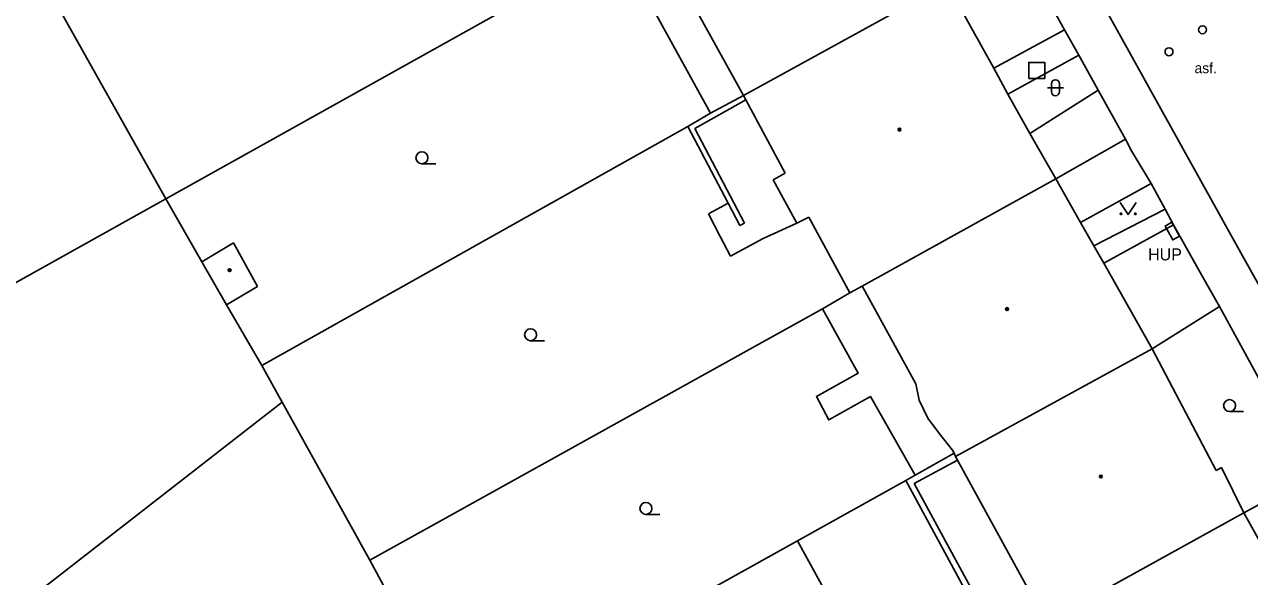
# Model space of a CAD drawing. Extents: x -600391 to -599491, y -1160176 to -1159402.
# Drawn here: x -600309.6 to -600232.8, y -1159913 to -1159878.4 of the extents above; entities that cross this region are included whole.
import ezdxf

# ---------------------------------------------------------------- set-up
doc = ezdxf.new("R2010")
doc.units = 0
for name, color, linetype in [('Level 10', 7, 'Continuous'), ('Level 11', 7, 'Continuous'), ('Level 24', 7, 'Continuous'), ('Level 26', 7, 'Continuous'), ('Level 28', 7, 'Continuous'), ('Level 31', 7, 'Continuous'), ('Level 36', 7, 'Continuous'), ('Level 39', 7, 'Continuous'), ('Level 40', 7, 'Continuous'), ('Level 41', 7, 'Continuous'), ('Level 5', 7, 'Continuous'), ('Level 51', 7, 'Continuous'), ('Level 52', 7, 'Continuous'), ('Level 7', 7, 'Continuous'), ('Level 8', 7, 'Continuous')]:
    doc.layers.add(name, color=color, linetype=linetype)

msp = doc.modelspace()

# ---------------------------------------------------------------- linework, layer by layer
at = {"layer": 'Level 10'}
msp.add_lwpolyline([(-600220.17, -1159916.28), (-600233.36, -1159892.71), (-600244.78, -1159872.16)], dxfattribs=at)
at = {"layer": 'Level 11'}
for points in [[(-600248.85, -1159881.15), (-600244.41, -1159878.73)], [(-600247.96, -1159882.77), (-600243.53, -1159880.32)], [(-600246.6, -1159885.23), (-600242.31, -1159882.52)], [(-600243.41, -1159890.82), (-600238.98, -1159888.37)], [(-600242.59, -1159892.27), (-600238.11, -1159889.98)], [(-600241.96, -1159893.37), (-600237.58, -1159890.97)]]:
    msp.add_lwpolyline(points, dxfattribs=at)
at = {"layer": 'Level 24'}
msp.add_lwpolyline([(-600237.69, -1159890.8), (-600237.21, -1159891.68), (-600237.64, -1159891.91), (-600238.12, -1159891.04), (-600237.69, -1159890.8)], dxfattribs=at)
at = {"layer": 'Level 26'}
msp.add_lwpolyline([(-600246.66, -1159881.78), (-600245.66, -1159881.78), (-600245.66, -1159880.78), (-600246.66, -1159880.78)], close=True, dxfattribs=at)
at = {"layer": 'Level 28'}
msp.add_circle((-600235.77, -1159878.73), 0.25, dxfattribs=at)
at = {"layer": 'Level 31'}
msp.add_circle((-600237.87, -1159880.11), 0.25, dxfattribs=at)
at = {"layer": 'Level 36'}
for p, q in [((-600245.486, -1159882.366), (-600244.486, -1159882.366)), ((-600245.236, -1159882.116), (-600245.236, -1159882.616)), ((-600244.736, -1159882.116), (-600244.736, -1159882.616)), ((-600284.69, -1159887.135), (-600283.815, -1159887.135)), ((-600277.88, -1159898.225), (-600277.005, -1159898.225)), ((-600234.07, -1159902.665), (-600233.195, -1159902.665)), ((-600270.65, -1159909.105), (-600269.775, -1159909.105))]:
    msp.add_line(p, q, dxfattribs=at)
msp.add_lwpolyline([(-600240.93, -1159889.57), (-600240.43, -1159890.32), (-600239.93, -1159889.57)], dxfattribs=at)
for centre, radius in [((-600284.69, -1159886.76), 0.375), ((-600240.88, -1159890.27), 0.05), ((-600239.981, -1159890.27), 0.05), ((-600277.88, -1159897.85), 0.375), ((-600234.07, -1159902.29), 0.375), ((-600270.65, -1159908.73), 0.375)]:
    msp.add_circle(centre, radius, dxfattribs=at)
for centre, start, end in [((-600244.986, -1159882.116), 0, 180), ((-600244.986, -1159882.616), 180, 0)]:
    msp.add_arc(centre, 0.25, start, end, dxfattribs=at)
at = {"layer": 'Level 39'}
for centre, radius in [((-600254.76, -1159884.99), 0.09), ((-600254.76, -1159884.99), 0.0398), ((-600296.74, -1159893.8), 0.09), ((-600296.74, -1159893.8), 0.09), ((-600296.74, -1159893.8), 0.0398), ((-600296.74, -1159893.8), 0.0398), ((-600248.02, -1159896.24), 0.09), ((-600248.02, -1159896.24), 0.0398), ((-600242.14, -1159906.73), 0.09), ((-600242.14, -1159906.73), 0.0398)]:
    msp.add_circle(centre, radius, dxfattribs=at)
at = {"layer": 'Level 5'}
for points in [[(-600264.54, -1159882.86), (-600270.35, -1159872.34)], [(-600251.8, -1159875.84), (-600264.54, -1159882.86)], [(-600251.8, -1159875.84), (-600248.85, -1159881.15)], [(-600248.85, -1159881.15), (-600247.96, -1159882.77)], [(-600264.39, -1159883.13), (-600264.54, -1159882.86)], [(-600261.92, -1159887.73), (-600264.39, -1159883.13)], [(-600247.96, -1159882.77), (-600246.6, -1159885.23)], [(-600246.6, -1159885.23), (-600244.97, -1159888.08)], [(-600262.68, -1159888.14), (-600261.92, -1159887.73)], [(-600261.19, -1159890.85), (-600262.68, -1159888.14)], [(-600257.09, -1159894.8), (-600244.97, -1159888.08)], [(-600244.97, -1159888.08), (-600243.41, -1159890.82)], [(-600260.44, -1159890.48), (-600261.19, -1159890.85)], [(-600257.87, -1159895.23), (-600260.44, -1159890.48)], [(-600243.41, -1159890.82), (-600242.59, -1159892.27)], [(-600242.59, -1159892.27), (-600241.96, -1159893.37)], [(-600241.96, -1159893.37), (-600238.92, -1159898.73)], [(-600257.09, -1159894.8), (-600257.87, -1159895.23)], [(-600256.91, -1159895.14), (-600257.09, -1159894.8)], [(-600253.73, -1159900.93), (-600256.91, -1159895.14)], [(-600251.25, -1159905.47), (-600238.92, -1159898.73)], [(-600238.92, -1159898.73), (-600234.91, -1159906.35)], [(-600253.52, -1159901.95), (-600253.73, -1159900.93)], [(-600252.99, -1159903.07), (-600253.52, -1159901.95)], [(-600252.25, -1159904.06), (-600252.99, -1159903.07)], [(-600251.43, -1159905.08), (-600252.25, -1159904.06)], [(-600251.25, -1159905.47), (-600251.34, -1159905.28), (-600251.43, -1159905.08)], [(-600251.13, -1159905.7), (-600251.25, -1159905.47)], [(-600245.73, -1159915.55), (-600245.8, -1159915.43), (-600251.13, -1159905.7)], [(-600234.91, -1159906.35), (-600234.58, -1159906.16)], [(-600234.58, -1159906.16), (-600233.17, -1159909.02)], [(-600244.58, -1159915.32), (-600233.17, -1159909.02)], [(-600233.17, -1159909.02), (-600228.82, -1159916.82)]]:
    msp.add_lwpolyline(points, dxfattribs=at)
at = {"layer": 'Level 51'}
for points in [[(-600271.67, -1159874.72), (-600266.6, -1159883.96)], [(-600300.73, -1159889.34), (-600307.98, -1159876.39)], [(-600279.76, -1159877.63), (-600300.73, -1159889.34)], [(-600264.39, -1159883.13), (-600267.58, -1159884.93)], [(-600264.54, -1159882.86), (-600266.6, -1159883.96)], [(-600266.6, -1159883.96), (-600268.03, -1159884.8)], [(-600268.03, -1159884.8), (-600294.72, -1159899.77)], [(-600265.49, -1159889.6), (-600268.03, -1159884.8)], [(-600267.58, -1159884.93), (-600264.47, -1159890.85)], [(-600300.73, -1159889.34), (-600321.66, -1159901)], [(-600300.73, -1159889.34), (-600298.48, -1159893.28)], [(-600266.73, -1159890.28), (-600265.49, -1159889.6)], [(-600266, -1159891.69), (-600266.73, -1159890.28)], [(-600264.76, -1159891.01), (-600265.49, -1159889.6)], [(-600264.76, -1159891.01), (-600264.47, -1159890.85)], [(-600261.19, -1159890.85), (-600263.31, -1159891.81)], [(-600265.35, -1159892.93), (-600266, -1159891.69)], [(-600263.31, -1159891.81), (-600265.35, -1159892.93)], [(-600257.87, -1159895.23), (-600259.59, -1159896.22)], [(-600296.94, -1159895.97), (-600294.72, -1159899.77)], [(-600259.59, -1159896.22), (-600287.96, -1159911.98)], [(-600253.78, -1159906.65), (-600256.49, -1159901.87), (-600256.58, -1159901.71), (-600259.19, -1159903.19), (-600259.97, -1159901.72), (-600257.35, -1159900.26), (-600259.59, -1159896.22)], [(-600294.72, -1159899.77), (-600293.45, -1159902.08)], [(-600293.45, -1159902.08), (-600314.74, -1159918.62)], [(-600287.96, -1159911.98), (-600293.45, -1159902.08)], [(-600251.34, -1159905.28), (-600253.78, -1159906.65)], [(-600253.85, -1159907.17), (-600251.13, -1159905.7)], [(-600254.37, -1159906.98), (-600261.15, -1159910.76)], [(-600253.78, -1159906.65), (-600254.37, -1159906.98)], [(-600254.37, -1159906.98), (-600249.34, -1159916.24)], [(-600249.01, -1159916.05), (-600253.85, -1159907.17)], [(-600261.15, -1159910.76), (-600282.04, -1159922.4)], [(-600261.15, -1159910.76), (-600256.71, -1159918.86)], [(-600285.41, -1159916.7), (-600287.96, -1159911.98)]]:
    msp.add_lwpolyline(points, dxfattribs=at)
at = {"layer": 'Level 52'}
for points in [[(-600298.48, -1159893.28), (-600296.49, -1159892.09)], [(-600296.49, -1159892.09), (-600295, -1159894.82)], [(-600296.94, -1159895.97), (-600298.48, -1159893.28)], [(-600295, -1159894.82), (-600296.94, -1159895.97)]]:
    msp.add_lwpolyline(points, dxfattribs=at)
at = {"layer": 'Level 7'}
for points in [[(-600245.92, -1159876), (-600244.41, -1159878.73)], [(-600243.53, -1159880.32), (-600242.31, -1159882.52)], [(-600240.6, -1159885.59), (-600244.97, -1159888.08)], [(-600240.6, -1159885.59), (-600240.22, -1159886.33)], [(-600238.98, -1159888.37), (-600238.11, -1159889.98)], [(-600238.11, -1159889.98), (-600237.58, -1159890.97)], [(-600237.58, -1159890.97), (-600237.2, -1159891.67)], [(-600235.84, -1159894.09), (-600234.7, -1159896.08)], [(-600234.7, -1159896.08), (-600238.92, -1159898.73)], [(-600234.7, -1159896.08), (-600231.79, -1159901.43)], [(-600228.88, -1159906.68), (-600233.17, -1159909.02)]]:
    msp.add_lwpolyline(points, dxfattribs=at)
at = {"layer": 'Level 8'}
for points in [[(-600243.53, -1159880.32), (-600244.41, -1159878.73)], [(-600240.6, -1159885.59), (-600242.31, -1159882.52)], [(-600238.98, -1159888.37), (-600240.22, -1159886.33)], [(-600235.84, -1159894.09), (-600237.2, -1159891.67)]]:
    msp.add_lwpolyline(points, dxfattribs=at)

# ---------------------------------------------------------------- texts
at = {"layer": 'Level 40'}
msp.add_text('asf.', height=0.65, dxfattribs=at).set_placement((-600236.27, -1159881.46))
msp.add_text('asf.', height=0.65, dxfattribs=at).set_placement((-600236.27, -1159881.46))
at = {"layer": 'Level 41'}
msp.add_text('HUP', height=0.75, dxfattribs=at).set_placement((-600239.18, -1159893.19))
msp.add_text('HUP', height=0.75, dxfattribs=at).set_placement((-600239.18, -1159893.19))

doc.saveas('drawing.dxf')
